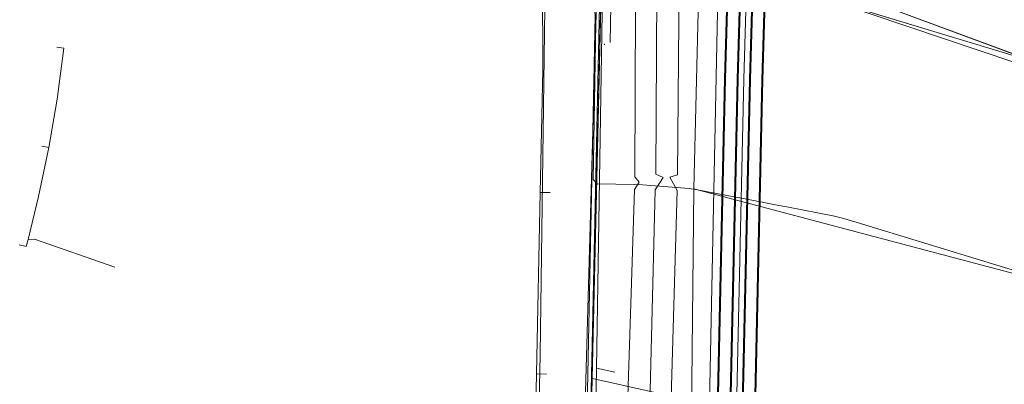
# Model space of a CAD drawing. Header units: metres. Extents: x 124576 to 133557, y 395865 to 402386.
# Tile 400 of 447: x 132770 to 132927, y 400795 to 400853. Entities that reach past the tile are written whole.
import ezdxf

# ---------------------------------------------------------------- set-up
doc = ezdxf.new("R2010")
doc.units = ezdxf.units.M
doc.header["$MEASUREMENT"] = 0
for name, color, linetype, lineweight, true_color in [('LG_AanduidingEisVoorzorgsmaatregel', 7, 'Continuous', 40, 0xf7284a), ('LG_Datatransport', 3, 'Continuous', 13, 0x00ff00), ('LG_Datatransport_Ziggo_BV', 3, 'Continuous', 13, 0x00ff00), ('LG_Gas_Hoge_Druk_Enexis_Netbeheer_BV', 7, 'Continuous', 13, 0xff9b00), ('LG_Gas_Lage_Druk_Enexis_Netbeheer_BV', 7, 'Continuous', 13, 0xffdc7d), ('LG_Laag_Spanning_Enexis_Netbeheer_BV', 7, 'Continuous', 13, 0x960000), ('LG_Midden_Spanning_Enexis_Netbeheer_BV', 7, 'Continuous', 13, 0xd20000), ('LG_Riool_Vrij_Verval_Gemeente_Tilburg_Ruimtelijke_Uitvoering', 7, 'Continuous', 13, 0xca00a0), ('LG_unet-4_Brabant_Water', 5, 'Continuous', 13, 0x0000ff)]:
    doc.layers.add(name, color=color, linetype=linetype, lineweight=lineweight, true_color=true_color)
doc.layers.add('MV_Laag_Spanning_pijl', color=7, linetype='Continuous', lineweight=0)

# ---------------------------------------------------------------- blocks, each defined once
blk = doc.blocks.new('m_pijl')
at = {"layer": 'MV_Laag_Spanning_pijl'}
blk.add_hatch(color=7, dxfattribs=at).paths.add_polyline_path([(-1, -0.3), (-1, 0), (-1, 0.3), (0, 0)])
at = {"layer": 'MV_Laag_Spanning_pijl', "flags": 128}
blk.add_lwpolyline([(-1, 0), (-1, 0.3), (0, 0), (-1, -0.3), (-1, 0)], close=True, dxfattribs=at)

msp = doc.modelspace()

# ---------------------------------------------------------------- linework, layer by layer
at = {"layer": 'LG_AanduidingEisVoorzorgsmaatregel', "flags": 128}
for points in [[(132884.62, 400927.69), (132882.16, 400843.63), (132882.16, 400843.61), (132878.76, 400690.77)], [(132884.76, 400690.63), (132888.16, 400843.47), (132890.62, 400927.53)], [(132886.13, 400911), (132884.16, 400843.57), (132880.76, 400690.72), (132880.71, 400688.38), (132878.76, 400600.98), (132877.3, 400538.06), (132877.2, 400533.82)], [(132879.2, 400534.1), (132879.3, 400538.02), (132880.76, 400600.93), (132882.71, 400688.34), (132882.76, 400690.68), (132886.16, 400843.52), (132888.13, 400911)]]:
    msp.add_lwpolyline(points, dxfattribs=at)
at = {"layer": 'LG_Datatransport', "flags": 128}
for points in [[(132861.07, 400859.23), (132861.52, 400853.7), (132861.15, 400835.32), (132860.31, 400794.08), (132859.56, 400777.14), (132859.05, 400750), (132858.31, 400709.93), (132854.89, 400534.72), (132854.79, 400530.67)], [(132861.83, 400859.55), (132861.15, 400835.32), (132859.65, 400782.5), (132858.95, 400748.96)]]:
    msp.add_lwpolyline(points, dxfattribs=at)
at = {"layer": 'LG_Datatransport_Ziggo_BV', "flags": 128}
for points in [[(132462.94, 400833.02), (132467.24, 400833.7), (132500, 400840.32), (132516.3, 400842.69), (132546.83, 400849.64), (132556.9, 400851.29), (132602.64, 400862.41), (132612.05, 400864.4), (132644.76, 400871.01), (132661.8, 400872.89), (132691.11, 400878.98), (132750.11, 400890.67), (132763.86, 400892.97), (132816.15, 400881.23), (132919.41, 400849.94)], [(132763.86, 400892.97), (132816.15, 400881.23), (132919.41, 400849.94), (132962.76, 400836.8), (133016.86, 400812.05), (133047.32, 400791.35), (133048.19, 400790.54), (133051.62, 400786.74), (133052.19, 400786.24), (133052.86, 400785.88), (133053.62, 400785.69), (133133.53, 400771.22), (133134.05, 400771.05), (133134.72, 400770.58), (133135.16, 400769.89), (133141.88, 400752.64), (133142.38, 400751.98), (133142.83, 400751.64), (133143.34, 400751.41), (133230.88, 400723.61), (133281, 400709.5)], [(132919.41, 400849.94), (132962.76, 400836.8), (133016.86, 400812.05), (133047.32, 400791.35), (133048.19, 400790.54), (133051.62, 400786.74), (133052.19, 400786.24), (133052.86, 400785.88), (133053.62, 400785.69), (133133.53, 400771.22), (133134.05, 400771.05), (133134.72, 400770.58), (133135.16, 400769.89), (133141.88, 400752.64), (133142.38, 400751.98), (133142.83, 400751.64), (133143.34, 400751.41), (133230.88, 400723.61), (133281, 400709.5)]]:
    msp.add_lwpolyline(points, dxfattribs=at)
at = {"layer": 'LG_Gas_Hoge_Druk_Enexis_Netbeheer_BV', "flags": 128}
msp.add_lwpolyline([(133058.78, 400774.26), (133056.99, 400774.73), (133036.52, 400780.12), (132978.58, 400797.77), (132903.2, 400820.75), (132900.88, 400821.45), (132899.62, 400821.77), (132892.02, 400823.23), (132890.74, 400823.47), (132884.87, 400824.61), (132883.59, 400824.86), (132877.79, 400825.97), (132876.5, 400826.14), (132869.08, 400826.74), (132867.79, 400826.8), (132861.83, 400826.91), (132861.19, 400827.57), (132862.23, 400886.64), (132862.25, 400887.94), (132862.51, 400911)], dxfattribs=at)
at = {"layer": 'LG_Gas_Lage_Druk_Enexis_Netbeheer_BV', "flags": 128}
msp.add_lwpolyline([(132850.62, 400696.86), (132850.85, 400707.3), (132852.79, 400799.74), (132853.61, 400862.88)], dxfattribs=at)
at = {"layer": 'LG_Laag_Spanning_Enexis_Netbeheer_BV'}
for p, q in [((132939.45, 400843.35), (132862.8, 400871.74)), ((132939.45, 400843.35), (132862.8, 400871.74)), ((132861.06, 400795.96), (132862.47, 400857.43)), ((132861.06, 400795.96), (132862.47, 400857.43)), ((132852.8, 400825.53), (132854.39, 400825.54)), ((132852.21, 400796.67), (132853.79, 400796.63))]:
    msp.add_line(p, q, dxfattribs=at)
at = {"layer": 'LG_Laag_Spanning_Enexis_Netbeheer_BV', "flags": 128}
for points in [[(132862.8, 400871.74), (132862.47, 400857.43), (132861.06, 400795.96), (132860.14, 400755.44), (132859.14, 400705.68), (132858.86, 400691.9), (132858.86, 400691.5), (132856.27, 400562.21), (132855.46, 400561.43), (132848.38, 400561.59), (132848.28, 400561.59), (132847.41, 400560.76), (132847.26, 400549.35), (132847.23, 400546.86), (132847.2, 400544.95)], [(132985.81, 400826.22), (132984.93, 400826.5), (132939.45, 400843.35), (132862.8, 400871.74)], [(132853.19, 400849.69), (132853.15, 400854.36), (132853.07, 400863.82), (132853.05, 400864.82), (132853.03, 400865.82), (132852.99, 400867.36)], [(132853.19, 400849.69), (132853.15, 400854.36), (132853.07, 400863.82), (132853.05, 400864.82), (132853.03, 400865.82), (132852.99, 400867.36)], [(132850.14, 400696.5), (132850.43, 400710.81), (132851.03, 400739.61), (132851.53, 400764.05), (132851.62, 400768.12), (132852.21, 400796.67), (132852.8, 400825.53), (132853.2, 400845.01), (132853.22, 400847.01), (132853.19, 400849.69)], [(132850.14, 400696.5), (132850.43, 400710.81), (132851.03, 400739.61), (132851.53, 400764.05), (132851.62, 400768.12), (132852.21, 400796.67), (132852.8, 400825.53), (132853.2, 400845.01), (132853.22, 400847.01), (132853.19, 400849.69)], [(132858.86, 400691.9), (132859.14, 400705.68), (132860.14, 400755.44), (132861.06, 400795.96)], [(132858.86, 400691.9), (132859.14, 400705.68), (132860.14, 400755.44), (132861.06, 400795.96)], [(132861.06, 400795.96), (132862.04, 400795.75), (132916.59, 400783.51)], [(132861.06, 400795.96), (132862.04, 400795.75), (132916.59, 400783.51)]]:
    msp.add_lwpolyline(points, dxfattribs=at)
at = {"layer": 'LG_Midden_Spanning_Enexis_Netbeheer_BV'}
msp.add_line((132862.28, 400867.25), (132919.41, 400849.94), dxfattribs=at)
msp.add_line((132862.28, 400867.25), (132919.41, 400849.94), dxfattribs=at)
at = {"layer": 'LG_Midden_Spanning_Enexis_Netbeheer_BV', "flags": 128}
for points in [[(132863.4, 400903.67), (132863.35, 400901.69), (132862.68, 400877.67), (132862.51, 400869.91), (132859.94, 400750), (132859.94, 400745.97), (132858.98, 400697.29)], [(132863.4, 400903.67), (132863.35, 400901.69), (132862.68, 400877.67), (132862.51, 400869.91), (132863.9, 400867.93), (132864.06, 400867.88), (132865.08, 400867.54), (132985.82, 400826.85), (132998.02, 400821.87), (133003.87, 400818.51), (133004.98, 400817.84), (133024.14, 400805.67), (133040.29, 400795.41), (133040.88, 400795.71), (133041.4, 400803.25), (133041.42, 400803.58), (133042.11, 400804.19), (133046.1, 400803.91), (133046.8, 400804.52), (133046.89, 400805.91), (133046.96, 400806.91), (133046.36, 400807.6), (133046.01, 400807.62)], [(133038.64, 400806.93), (133037.94, 400806.98), (133037.62, 400806.7), (133037.52, 400805.15), (133038.12, 400804.46), (133040.81, 400804.28), (133041.42, 400803.58), (133041.4, 400803.25), (133040.88, 400795.71), (133040.29, 400795.41), (133024.14, 400805.67), (133004.98, 400817.84), (133003.87, 400818.51), (132998.02, 400821.87), (132985.82, 400826.85), (132865.08, 400867.54), (132864.06, 400867.88), (132863.9, 400867.93), (132862.51, 400869.91), (132862.68, 400877.67)], [(132858.98, 400697.29), (132859.94, 400745.97), (132859.94, 400750), (132862.51, 400869.91)], [(133024.14, 400805.67), (133004.98, 400817.84), (133003.87, 400818.51), (132998.02, 400821.87), (132985.82, 400826.85), (132865.08, 400867.54)], [(132919.41, 400849.94), (132962.76, 400836.8), (133004.29, 400817.8)], [(132919.41, 400849.94), (132962.76, 400836.8), (133004.29, 400817.8)]]:
    msp.add_lwpolyline(points, dxfattribs=at)
at = {"layer": 'LG_Riool_Vrij_Verval_Gemeente_Tilburg_Ruimtelijke_Uitvoering'}
for p, q in [((132877.25, 400826.11), (132878.9, 400895.75)), ((132775.91, 400848.66), (132777, 400848.47)), ((132773.5, 400832.91), (132774.61, 400832.68)), ((132877.25, 400826.11), (132932.84, 400811.37)), ((132771.03, 400816.93), (132769.92, 400817.19))]:
    msp.add_line(p, q, dxfattribs=at)
at = {"layer": 'LG_Riool_Vrij_Verval_Gemeente_Tilburg_Ruimtelijke_Uitvoering', "flags": 128}
for points in [[(132868.54, 400827.17), (132867.86, 400828), (132868.12, 400896.04)], [(132872.35, 400827.91), (132871.16, 400828.42), (132871.55, 400895.95)], [(132873.4, 400827.96), (132874.61, 400828.34), (132875.22, 400895.85)], [(132777, 400848.47), (132775.93, 400840.39), (132774.61, 400832.68), (132772.98, 400824.88), (132771.34, 400818.04), (132771.03, 400816.93)], [(132866.67, 400759.32), (132865.64, 400760.12), (132867.81, 400826), (132868.54, 400827.17)], [(132868.15, 400759.06), (132869.43, 400760.03), (132871.06, 400825.93), (132872.35, 400827.91)], [(132873.91, 400758.92), (132872.69, 400759.95), (132874.56, 400825.84), (132873.4, 400827.96)], [(132875.48, 400758.6), (132876.55, 400759.35), (132877.25, 400826.11)], [(132771.34, 400818.04), (132772.34, 400818.11), (132785.12, 400813.64)]]:
    msp.add_lwpolyline(points, dxfattribs=at)
at = {"layer": 'LG_unet-4_Brabant_Water'}
msp.add_line((132864.64, 400796.94), (132861.72, 400797.59), dxfattribs=at)
at = {"layer": 'LG_unet-4_Brabant_Water', "flags": 128}
for points in [[(132874.72, 400533.47), (132875.54, 400574.69), (132876.61, 400634.56), (132878.78, 400745.09), (132880.02, 400807.82), (132881.37, 400872.34), (132881.73, 400902.43), (132882.07, 400911)], [(132878.2, 400533.96), (132878.3, 400538.04), (132879.76, 400600.95), (132881.71, 400688.36), (132881.76, 400690.7), (132885.16, 400843.54), (132887.13, 400911)], [(132846.75, 400533.56), (132846.78, 400535.16), (132856.81, 400534.93), (132858.3, 400617.23), (132859.77, 400694.22), (132859.83, 400697.22), (132861.31, 400772.2), (132861.72, 400797.59), (132862.79, 400864.19), (132862.9, 400869.19), (132863.54, 400903.02), (132863.4, 400904.74), (132863.34, 400905.55), (132862.74, 400908)]]:
    msp.add_lwpolyline(points, dxfattribs=at)
at = {"layer": 'MV_Laag_Spanning_pijl', "flags": 128}
msp.add_lwpolyline([(132866.51, 400937.67), (132865.02, 400908.59), (132864.68, 400898.44), (132864.41, 400875.84), (132863.89, 400849.4)], dxfattribs=at)

# ---------------------------------------------------------------- block references
at = {"layer": 'MV_Laag_Spanning_pijl', "xscale": 0.1, "yscale": 0.1, "zscale": 0.1, "rotation": 269}
msp.add_blockref('m_pijl', (132863, 400849), dxfattribs=at)

doc.saveas('drawing.dxf')
